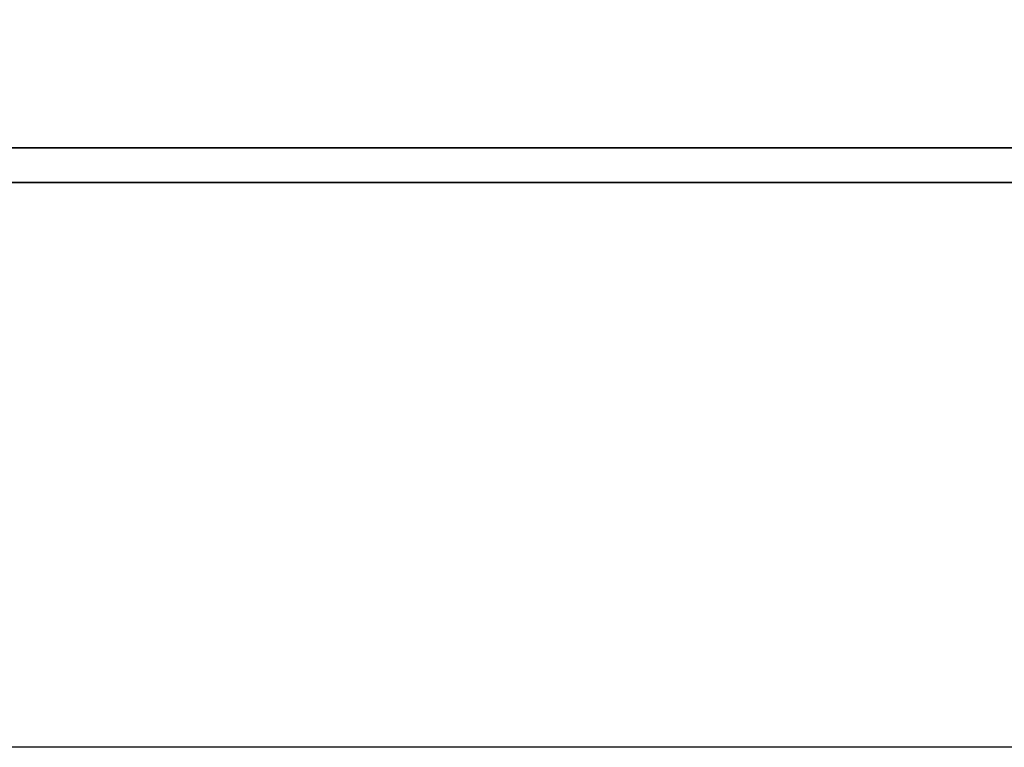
# Model space of a CAD drawing. Header units: millimetres. Extents: x -212 to 3135, y -1694 to 860.
# Tile 259 of 565: x 61 to 67, y -401 to -397. Entities that reach past the tile are written whole.
import ezdxf

# ---------------------------------------------------------------- set-up
doc = ezdxf.new("R2010")
doc.units = ezdxf.units.MM
doc.layers.add('2', color=7, linetype='CONTINUOUS', true_color=0xffffff)
doc.layers.add('DIM', color=4, linetype='CONTINUOUS')
doc.layers.add('layer 1', color=7, linetype='CONTINUOUS')

# ---------------------------------------------------------------- blocks, each defined once
blk = doc.blocks.new('TBI MOTION logo(完整正式版)')
at = {"layer": 'layer 1', "color": 22, "lineweight": 35}
blk.add_open_spline([(75.90875, -9.47875), (75.90875, -9.47875), (75.90875, -12.28625), (75.90875, -12.28625), (75.90875, -12.28625), (75.90875, -12.28625), (75.90875, -12.47875), (75.90875, -12.47875), (75.90875, -12.47875), (75.90875, -12.47875), (75.71625, -12.47875), (75.71625, -12.47875), (75.71625, -12.47875), (75.71625, -12.47875), (-88.32875, -12.47875), (-88.32875, -12.47875), (-88.32875, -12.47875), (-88.32875, -12.47875), (-88.32875, -13.29375), (-88.32875, -13.29375), (-88.32875, -13.29375), (-88.32875, -13.29375), (82.89125, -13.29375), (82.89125, -13.29375), (82.89125, -13.29375), (82.89125, -13.29375), (75.90875, -9.47875), (75.90875, -9.47875)], degree=3, knots=[0, 0, 0, 0, 0.14285714, 0.14285714, 0.14285714, 0.14285715, 0.28571429, 0.28571429, 0.28571429, 0.2857143, 0.42857143, 0.42857143, 0.42857143, 0.42857144, 0.57142857, 0.57142857, 0.57142857, 0.57142858, 0.71428571, 0.71428571, 0.71428571, 0.71428572, 0.85714286, 0.85714286, 0.85714286, 0.85714287, 1, 1, 1, 1], dxfattribs=at)

msp = doc.modelspace()

# ---------------------------------------------------------------- linework, layer by layer
at = {"layer": '2', "linetype": 'Continuous'}
msp.add_line((84.3727, -401.0724), (14.2786, -401.0724), dxfattribs=at)

# ---------------------------------------------------------------- block references
at = {"layer": 'DIM', "color": 7, "xscale": 0.246592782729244, "yscale": 0.246592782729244, "zscale": 0.246592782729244}
msp.add_blockref('TBI MOTION logo(完整正式版)', (78.8168, -394.5314), dxfattribs=at)

doc.saveas('drawing.dxf')
